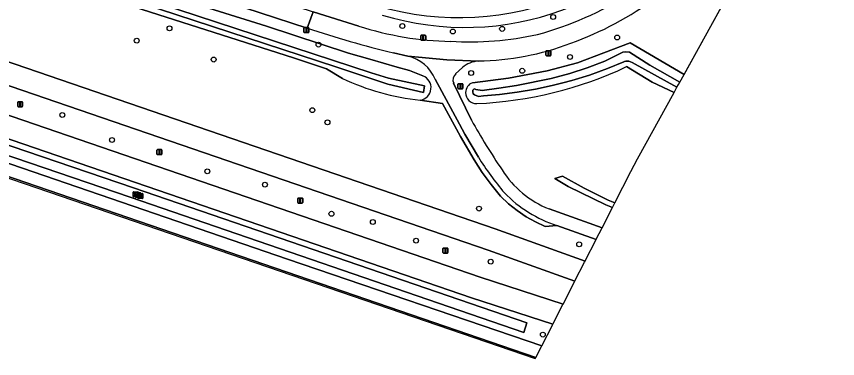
# Model space of a CAD drawing. Extents: x 155275 to 156265, y 382654 to 383635.
# Drawn here: x 155842.7 to 156007.1, y 382653.7 to 382722.1 of the extents above; entities that cross this region are included whole.
import ezdxf

# ---------------------------------------------------------------- set-up
doc = ezdxf.new("R2010")
doc.units = 0
for name, color, linetype in [('IMGEO_Berm_groen', 7, 'Continuous'), ('IMGEO_Boom', 7, 'Continuous'), ('IMGEO_Fietspad_gesloten', 7, 'Continuous'), ('IMGEO_Groenvoorziening', 7, 'Continuous'), ('IMGEO_Kolk', 7, 'Continuous'), ('IMGEO_Lichtmast', 7, 'Continuous'), ('IMGEO_Oever', 7, 'Continuous'), ('IMGEO_Rijbaan_regionaal_gesloten', 7, 'Continuous'), ('IMGEO_Verkeersbordpaal', 7, 'Continuous'), ('IMGEO_Voetpad_open', 7, 'Continuous'), ('IMGEO_Waterloop', 7, 'Continuous')]:
    doc.layers.add(name, color=color, linetype=linetype)

msp = doc.modelspace()

# ---------------------------------------------------------------- linework, layer by layer
at = {"layer": 'IMGEO_Berm_groen'}
for points in [[(155533.44, 382843.94), (155548.09, 382839.74), (155572.83, 382832), (155572.37, 382830.46), (155664.54, 382800.41), (155736.56, 382777.11), (155902.12, 382723.09), (155911.23, 382720.22)], [(155900.91, 382719.83), (155759.67, 382765.92), (155663.46, 382797.12), (155571.34, 382827.15)], [(155542.28, 382815.54), (155938.56, 382679.65), (155956.56, 382673.18), (155956.59, 382673.25), (155958.77, 382677.5)], [(155954.48, 382669.13), (155937.17, 382675.36), (155600.48, 382790.85), (155535.22, 382813.07)], [(155516.42, 382806.7), (155518.7, 382805.4), (155529.49, 382800.17), (155534.1, 382798.16), (155535.88, 382797.55), (155896.95, 382673.55), (155947.87, 382656.21)], [(155535.02, 382807.46), (155536.5, 382806.83), (155541.77, 382805.05), (155598.66, 382785.57), (155935.54, 382669.94), (155952.14, 382664.55), (155954.48, 382669.13)], [(155947.87, 382656.21), (155950.06, 382660.48), (155950.07, 382660.52), (155933.83, 382665.8), (155608.36, 382777.52), (155539.76, 382800.99), (155534.82, 382802.68)], [(155835.75, 382737.64), (155858.39, 382730.82), (155871.79, 382726.78), (155892.78, 382720.19), (155909.15, 382714.79), (155913.42, 382713.61), (155918.89, 382712.01), (155921.41, 382711.32), (155924.08, 382710.26)], [(155907.94, 382709.72), (155904.76, 382711.66), (155898.18, 382713.83), (155842.38, 382731.72)], [(155921.08, 382714.16), (155918.17, 382714.85)], [(155935.18, 382693.98), (155932.45, 382698.6), (155931.4, 382700.58), (155926.54, 382709.57)], [(155923.5, 382705.37), (155928.02, 382704.73), (155931.57, 382698.11), (155934.33, 382693.45), (155935.97, 382690.94), (155937.74, 382688.51), (155939.63, 382686.18), (155941.24, 382684.64), (155942.93, 382683.28), (155944.72, 382682.06), (155946.61, 382681), (155948.58, 382680.09), (155950.92, 382680.3)], [(155958.77, 382677.5), (155950.92, 382680.3), (155948.58, 382680.09), (155946.61, 382681), (155944.72, 382682.06), (155942.93, 382683.28), (155941.24, 382684.64), (155939.63, 382686.18), (155937.74, 382688.51), (155935.97, 382690.94), (155934.33, 382693.45), (155931.57, 382698.11), (155928.02, 382704.73), (155923.5, 382705.37)]]:
    msp.add_lwpolyline(points, dxfattribs=at)
msp.add_lwpolyline([(155762.76, 382723.32), (155814.14, 382705.54), (155866.08, 382687.83), (155944.89, 382660.79), (155944.25, 382658.9), (155865.43, 382685.94), (155813.49, 382703.65), (155762.11, 382721.43), (155657.81, 382757.19), (155556.16, 382791.93), (155535.86, 382798.75), (155536.64, 382800.59), (155556.8, 382793.83), (155658.45, 382759.09)], close=True, dxfattribs=at)
for centre, radius, start, end in [((155932.47, 382776.59), 56.64, 252.9758, 327.1958), ((155928.8, 382785.28), 69.18, 285.2968, 302.006), ((155963.74, 382905.16), 195.69, 251.2726, 256.5334), ((155930.8, 382780.94), 63.8, 252.1356, 268.9408), ((155933.28, 382781.1), 64.04, 266.7246, 282.4151), ((155919.34, 382706.56), 7.8, 22.7256, 77.1263), ((155928.97, 382755.02), 49.95, 245.1003, 263.7152), ((155923.16, 382707.89), 2.54, 354.0072, 68.7567), ((155923.15, 382707.89), 2.54, 277.949, 354.2226), ((155983.87, 382724), 57.2, 211.6511, 220.5245), ((155958.68, 382704.57), 25.48, 224.1262, 252.2582)]:
    msp.add_arc(centre, radius, start, end, dxfattribs=at)
at = {"layer": 'IMGEO_Boom'}
for centre in [(155950.15, 382722.04), (155919.96, 382720.22), (155873.33, 382719.77), (155930.07, 382719.14), (155939.93, 382719.65), (155866.76, 382717.29), (155962.98, 382717.92), (155903.17, 382716.51), (155882.17, 382713.51), (155953.52, 382714.03), (155933.73, 382710.82), (155943.96, 382711.27), (155851.85, 382702.42), (155901.93, 382703.39), (155904.95, 382700.94), (155861.8, 382697.42), (155880.89, 382691.15), (155892.43, 382688.47), (155905.75, 382682.65), (155935.3, 382683.68), (155914.05, 382681), (155922.7, 382677.27), (155955.36, 382676.54), (155937.65, 382673.06), (155948.08, 382658.46)]:
    msp.add_circle(centre, 0.489, dxfattribs=at)
at = {"layer": 'IMGEO_Fietspad_gesloten'}
for points in [[(155557.35, 382831.56), (155571.34, 382827.15), (155663.46, 382797.12), (155759.67, 382765.92), (155900.91, 382719.83), (155902.12, 382723.09)], [(155947.87, 382656.21), (155896.95, 382673.55), (155535.88, 382797.55), (155534.1, 382798.16), (155529.49, 382800.17), (155518.7, 382805.4), (155516.42, 382806.7)], [(155536.23, 382794.8), (155803.62, 382702.94), (155946.67, 382653.88), (155947.87, 382656.21), (155947.87, 382656.21)], [(155911.23, 382720.22), (155902.12, 382723.09), (155900.91, 382719.83)], [(155918.17, 382714.85), (155921.08, 382714.16), (155928.88, 382713.43), (155935.17, 382713.22)], [(155935.17, 382713.22), (155928.88, 382713.43), (155921.08, 382714.16)], [(155930.63, 382710.64), (155932.01, 382711.94)], [(155926.54, 382709.57), (155931.4, 382700.58), (155932.45, 382698.6), (155935.18, 382693.98)], [(155933.77, 382701.38), (155930.22, 382708.78)], [(155959.95, 382679.81), (155949.33, 382683.62)], [(155950.92, 382680.3), (155958.77, 382677.5), (155958.79, 382677.54), (155959.95, 382679.81)]]:
    msp.add_lwpolyline(points, dxfattribs=at)
for centre, radius, start, end in [((155928.8, 382785.28), 69.18, 285.2968, 302.006), ((155930.4, 382781.18), 68.48, 289.8635, 306.2008), ((155963.74, 382905.16), 195.69, 251.2726, 256.5334), ((155930.8, 382780.94), 63.8, 252.1356, 268.9408), ((155933.28, 382781.1), 64.04, 266.7246, 282.4151), ((155934.37, 382767.23), 54.01, 270.8506, 290.9328), ((155919.34, 382706.56), 7.8, 22.7256, 77.1263), ((155935.66, 382707.47), 5.77, 94.8885, 129.2633), ((155931.63, 382709.45), 1.55, 130.001, 205.5615), ((156068.44, 382777.58), 154.73, 209.5048, 213.8348), ((155983.87, 382724), 57.2, 211.6511, 220.5245), ((155956.63, 382702.02), 19.79, 212.3568, 248.3738), ((155958.68, 382704.57), 25.48, 224.1262, 252.2582)]:
    msp.add_arc(centre, radius, start, end, dxfattribs=at)
at = {"layer": 'IMGEO_Groenvoorziening'}
for points in [[(155933.97, 382708.88), (155941.23, 382709.82), (155948.96, 382711.28), (155955.02, 382712.84), (155965.55, 382716.87), (155976.36, 382710.52), (155998.18, 382750), (155998.46, 382750.52), (156000, 382752.75), (156080.43, 382869.48)], [(155932.01, 382711.94), (155930.63, 382710.64)], [(155974.36, 382706.91), (155969.95, 382708.97), (155964.86, 382712.1)], [(155930.22, 382708.78), (155933.77, 382701.38)], [(155949.33, 382683.62), (155959.95, 382679.81), (155959.97, 382679.85), (155962.05, 382683.92), (155960.68, 382684.41), (155953.15, 382688.13), (155950.48, 382689.7), (155952.03, 382690.15), (155956.39, 382687.79), (155961.16, 382685.35), (155962.52, 382684.84), (155965.73, 382691.09), (155967.04, 382693.66), (155974.36, 382706.91), (155974.36, 382706.91)]]:
    msp.add_lwpolyline(points, dxfattribs=at)
for points in [[(155976.36, 382710.52), (155976.36, 382710.52), (155998.18, 382750), (155976.4, 382710.6)], [(155962.05, 382683.92), (155962.52, 382684.84), (155961.16, 382685.35), (155956.39, 382687.79), (155952.03, 382690.15), (155950.48, 382689.7), (155953.15, 382688.13), (155960.68, 382684.41)]]:
    msp.add_lwpolyline(points, close=True, dxfattribs=at)
for centre, radius, start, end in [((155930.4, 382781.18), 68.48, 289.8635, 306.2008), ((155934.37, 382767.23), 54.01, 270.8506, 290.9328), ((155935.66, 382707.47), 5.77, 94.8885, 129.2633), ((155931.63, 382709.45), 1.55, 130.001, 205.5615), ((155931.29, 382783.66), 79.05, 272.6039, 295.1293), ((155934.78, 382706.88), 2.16, 112.0424, 178.7593), ((155934.78, 382706.86), 2.16, 178.3182, 272.5756), ((156068.44, 382777.58), 154.73, 209.5048, 213.8348), ((155956.63, 382702.02), 19.79, 212.3568, 248.3738)]:
    msp.add_arc(centre, radius, start, end, dxfattribs=at)
at = {"layer": 'IMGEO_Kolk'}
for p, q in [((155866.04, 382686.12), (155866.04, 382686.97)), ((155866.11, 382687.05), (155866.96, 382687.05)), ((155866.96, 382686.04), (155866.11, 382686.04)), ((155866.3, 382686.54), (155866.3, 382686.55)), ((155866.34, 382686.59), (155866.74, 382686.59)), ((155866.73, 382686.5), (155866.34, 382686.5)), ((155866.51, 382685.95), (155866.51, 382686.81)), ((155866.55, 382686.27), (155866.52, 382686.27)), ((155866.53, 382686.82), (155866.55, 382686.82)), ((155866.58, 382686.88), (155867.43, 382686.88)), ((155867.43, 382685.88), (155866.58, 382685.88)), ((155866.76, 382686.37), (155866.76, 382686.39)), ((155866.78, 382686.55), (155866.78, 382686.54)), ((155867.2, 382686.34), (155866.8, 382686.34)), ((155866.81, 382686.42), (155867.21, 382686.42)), ((155866.98, 382685.77), (155866.98, 382686.62)), ((155866.99, 382686.66), (155867.02, 382686.66)), ((155867.02, 382686.1), (155866.99, 382686.1)), ((155867.04, 382686.97), (155867.04, 382686.12)), ((155867.05, 382686.7), (155867.9, 382686.7)), ((155867.23, 382686.19), (155867.23, 382686.2)), ((155867.25, 382686.39), (155867.25, 382686.37)), ((155867.67, 382686.15), (155867.27, 382686.15)), ((155867.28, 382686.24), (155867.67, 382686.24)), ((155867.46, 382686.48), (155867.49, 382686.48)), ((155867.49, 382685.92), (155867.46, 382685.92)), ((155867.51, 382686.81), (155867.51, 382685.95)), ((155867.72, 382686.2), (155867.72, 382686.19)), ((155867.98, 382686.62), (155867.98, 382685.77)), ((155867.9, 382685.7), (155867.05, 382685.7))]:
    msp.add_line(p, q, dxfattribs=at)
for points in [[(155866.04, 382686.12), (155866.04, 382686.97)], [(155866.11, 382687.05), (155866.96, 382687.05)], [(155866.96, 382686.04), (155866.11, 382686.04)], [(155866.51, 382685.95), (155866.51, 382686.81)], [(155866.58, 382686.88), (155867.43, 382686.88)], [(155867.43, 382685.88), (155866.58, 382685.88)], [(155866.98, 382685.77), (155866.98, 382686.62)], [(155867.04, 382686.97), (155867.04, 382686.12)], [(155867.05, 382686.7), (155867.9, 382686.7)], [(155867.51, 382686.81), (155867.51, 382685.95)], [(155867.98, 382686.62), (155867.98, 382685.77)], [(155867.9, 382685.7), (155867.05, 382685.7)]]:
    msp.add_lwpolyline(points, dxfattribs=at)
for centre, radius, start, end in [((155866.11, 382686.97), 0.0765, 91.552, 178.448), ((155866.11, 382686.97), 0.0765, 91.552, 178.448), ((155866.11, 382686.12), 0.0765, 181.552, 268.448), ((155866.11, 382686.12), 0.0765, 181.552, 268.448), ((155866.34, 382686.55), 0.0403, 85.8775, 175.7526), ((155866.33, 382686.54), 0.0366, 178.938, 274.7102), ((155866.58, 382686.8), 0.0765, 91.552, 178.448), ((155866.58, 382686.8), 0.0765, 91.552, 178.448), ((155866.58, 382685.95), 0.0765, 181.552, 268.448), ((155866.58, 382685.95), 0.0765, 181.552, 268.448), ((155866.74, 382686.54), 0.043, 264.8664, 352.4533), ((155866.74, 382686.55), 0.0386, 1.7309, 96.639), ((155866.81, 382686.38), 0.0403, 85.8775, 175.7526), ((155866.8, 382686.37), 0.0366, 178.938, 274.7102), ((155866.96, 382686.97), 0.0765, 1.552, 88.448), ((155866.96, 382686.97), 0.0765, 1.552, 88.448), ((155866.96, 382686.12), 0.0765, 271.552, 358.448), ((155866.96, 382686.12), 0.0765, 271.552, 358.448), ((155867.05, 382686.62), 0.0765, 91.552, 178.448), ((155867.05, 382686.62), 0.0765, 91.552, 178.448), ((155867.21, 382686.38), 0.043, 264.8664, 352.4533), ((155867.21, 382686.38), 0.0386, 1.7309, 96.639), ((155867.27, 382686.2), 0.0403, 85.8775, 175.7526), ((155867.27, 382686.19), 0.0366, 178.938, 274.7102), ((155867.43, 382686.8), 0.0765, 1.552, 88.448), ((155867.43, 382686.8), 0.0765, 1.552, 88.448), ((155867.43, 382685.95), 0.0765, 271.552, 358.448), ((155867.43, 382685.95), 0.0765, 271.552, 358.448), ((155867.68, 382686.2), 0.0386, 1.7309, 96.639), ((155867.68, 382686.2), 0.043, 264.8664, 352.4533), ((155867.9, 382686.62), 0.0765, 1.552, 88.448), ((155867.9, 382686.62), 0.0765, 1.552, 88.448), ((155867.05, 382685.77), 0.0765, 181.552, 268.448), ((155867.05, 382685.77), 0.0765, 181.552, 268.448), ((155867.9, 382685.77), 0.0765, 271.552, 358.448), ((155867.9, 382685.77), 0.0765, 271.552, 358.448)]:
    msp.add_arc(centre, radius, start, end, dxfattribs=at)
for centre, major_axis, ratio, start_param, end_param in [((155866.52, 382686.54), (-0.387, 0.002), 0.722429, 4.712389, 7.853982), ((155866.55, 382686.54), (-0.39, 0.002), 0.717154, 1.570796, 4.712389), ((155866.99, 382686.38), (-0.387, 0.002), 0.722429, 4.712389, 7.853982), ((155867.02, 382686.38), (-0.39, 0.002), 0.717154, 1.570796, 4.712389), ((155867.46, 382686.2), (-0.387, 0.002), 0.722429, 4.712389, 7.853982), ((155867.49, 382686.2), (-0.39, 0.002), 0.717154, 1.570796, 4.712389)]:
    msp.add_ellipse(centre, major_axis=major_axis, ratio=ratio, start_param=start_param, end_param=end_param, dxfattribs=at)
at = {"layer": 'IMGEO_Lichtmast'}
for p, q in [((155900.25, 382719), (155900.25, 382719.8)), ((155900.25, 382719.8), (155900.25, 382719)), ((155900.35, 382719.9), (155901.14, 382719.9)), ((155901.14, 382719.9), (155900.35, 382719.9)), ((155901.14, 382718.9), (155900.35, 382718.9)), ((155900.35, 382718.9), (155901.14, 382718.9)), ((155901.24, 382719.8), (155901.24, 382719)), ((155901.24, 382719), (155901.24, 382719.8)), ((155923.64, 382717.5), (155923.64, 382718.29)), ((155923.64, 382718.29), (155923.64, 382717.5)), ((155923.74, 382718.39), (155924.53, 382718.39)), ((155924.53, 382718.39), (155923.74, 382718.39)), ((155924.53, 382717.4), (155923.74, 382717.4)), ((155923.74, 382717.4), (155924.53, 382717.4)), ((155924.63, 382718.29), (155924.63, 382717.5)), ((155924.63, 382717.5), (155924.63, 382718.29)), ((155948.72, 382714.37), (155948.72, 382715.17)), ((155948.72, 382715.17), (155948.72, 382714.37)), ((155948.82, 382715.27), (155949.61, 382715.27)), ((155949.61, 382715.27), (155948.82, 382715.27)), ((155949.61, 382714.27), (155948.82, 382714.27)), ((155948.82, 382714.27), (155949.61, 382714.27)), ((155949.71, 382715.17), (155949.71, 382714.37)), ((155949.71, 382714.37), (155949.71, 382715.17)), ((155842.93, 382704.16), (155842.93, 382704.96)), ((155842.93, 382704.96), (155842.93, 382704.16)), ((155843.03, 382705.06), (155843.81, 382705.06)), ((155843.81, 382705.06), (155843.03, 382705.06)), ((155843.81, 382704.06), (155843.03, 382704.06)), ((155843.03, 382704.06), (155843.81, 382704.06)), ((155843.91, 382704.96), (155843.91, 382704.16)), ((155843.91, 382704.16), (155843.91, 382704.96)), ((155870.81, 382694.6), (155870.81, 382695.4)), ((155870.81, 382695.4), (155870.81, 382694.6)), ((155870.91, 382695.5), (155871.7, 382695.5)), ((155871.7, 382695.5), (155870.91, 382695.5)), ((155871.7, 382694.5), (155870.91, 382694.5)), ((155870.91, 382694.5), (155871.7, 382694.5)), ((155871.8, 382695.4), (155871.8, 382694.6)), ((155871.8, 382694.6), (155871.8, 382695.4)), ((155899.01, 382684.9), (155899.01, 382685.7)), ((155899.01, 382685.7), (155899.01, 382684.9)), ((155899.11, 382685.8), (155899.9, 382685.8)), ((155899.9, 382685.8), (155899.11, 382685.8)), ((155899.9, 382684.8), (155899.11, 382684.8)), ((155899.11, 382684.8), (155899.9, 382684.8)), ((155900, 382685.7), (155900, 382684.9)), ((155900, 382684.9), (155900, 382685.7)), ((155928.09, 382674.87), (155928.09, 382675.67)), ((155928.09, 382675.67), (155928.09, 382674.87)), ((155928.19, 382675.77), (155928.98, 382675.77)), ((155928.98, 382675.77), (155928.19, 382675.77)), ((155928.98, 382674.77), (155928.19, 382674.77)), ((155928.19, 382674.77), (155928.98, 382674.77)), ((155929.08, 382675.67), (155929.08, 382674.87)), ((155929.08, 382674.87), (155929.08, 382675.67))]:
    msp.add_line(p, q, dxfattribs=at)
for points in [[(155900.67, 382719.78), (155900.82, 382719.78), (155900.82, 382719.03), (155900.67, 382719.03), (155900.67, 382719.78)], [(155924.06, 382718.27), (155924.21, 382718.27), (155924.21, 382717.52), (155924.06, 382717.52), (155924.06, 382718.27)], [(155949.14, 382715.15), (155949.29, 382715.15), (155949.29, 382714.4), (155949.14, 382714.4), (155949.14, 382715.15)], [(155843.35, 382704.93), (155843.5, 382704.93), (155843.5, 382704.18), (155843.35, 382704.18), (155843.35, 382704.93)], [(155871.23, 382695.38), (155871.38, 382695.38), (155871.38, 382694.63), (155871.23, 382694.63), (155871.23, 382695.38)], [(155899.43, 382685.68), (155899.58, 382685.68), (155899.58, 382684.93), (155899.43, 382684.93), (155899.43, 382685.68)], [(155928.51, 382675.65), (155928.66, 382675.65), (155928.66, 382674.9), (155928.51, 382674.9), (155928.51, 382675.65)]]:
    msp.add_lwpolyline(points, dxfattribs=at)
for centre, start, end in [((155900.35, 382719.8), 90, 180), ((155900.35, 382719.8), 90, 180), ((155900.35, 382719), 180, 270), ((155900.35, 382719), 180, 270), ((155901.14, 382719.8), 0, 90), ((155901.14, 382719.8), 360, 90), ((155901.14, 382719), 270, 0), ((155901.14, 382719), 270, 0), ((155923.74, 382718.29), 90, 180), ((155923.74, 382718.29), 90, 180), ((155923.74, 382717.5), 180, 270), ((155923.74, 382717.5), 180, 270), ((155924.53, 382718.29), 0, 90), ((155924.53, 382718.29), 360, 90), ((155924.53, 382717.5), 270, 0), ((155924.53, 382717.5), 270, 0), ((155948.82, 382715.17), 90, 180), ((155948.82, 382715.17), 90, 180), ((155948.82, 382714.37), 180, 270), ((155948.82, 382714.37), 180, 270), ((155949.61, 382715.17), 0, 90), ((155949.61, 382715.17), 360, 90), ((155949.61, 382714.37), 270, 0), ((155949.61, 382714.37), 270, 0), ((155843.03, 382704.96), 90, 180), ((155843.03, 382704.96), 90, 180), ((155843.03, 382704.16), 180, 270), ((155843.03, 382704.16), 180, 270), ((155843.81, 382704.96), 0, 90), ((155843.81, 382704.96), 360, 90), ((155843.81, 382704.16), 270, 0), ((155843.81, 382704.16), 270, 0), ((155870.91, 382695.4), 90, 180), ((155870.91, 382695.4), 90, 180), ((155870.91, 382694.6), 180, 270), ((155870.91, 382694.6), 180, 270), ((155871.7, 382695.4), 0, 90), ((155871.7, 382695.4), 360, 90), ((155871.7, 382694.6), 270, 0), ((155871.7, 382694.6), 270, 0), ((155899.11, 382685.7), 90, 180), ((155899.11, 382685.7), 90, 180), ((155899.11, 382684.9), 180, 270), ((155899.11, 382684.9), 180, 270), ((155899.9, 382685.7), 0, 90), ((155899.9, 382685.7), 360, 90), ((155899.9, 382684.9), 270, 0), ((155899.9, 382684.9), 270, 0), ((155928.19, 382675.67), 90, 180), ((155928.19, 382675.67), 90, 180), ((155928.19, 382674.87), 180, 270), ((155928.19, 382674.87), 180, 270), ((155928.98, 382675.67), 0, 90), ((155928.98, 382675.67), 360, 90), ((155928.98, 382674.87), 270, 0), ((155928.98, 382674.87), 270, 0)]:
    msp.add_arc(centre, 0.1, start, end, dxfattribs=at)
at = {"layer": 'IMGEO_Oever'}
for points in [[(155924.08, 382710.26), (155921.41, 382711.32), (155918.89, 382712.01), (155913.42, 382713.61), (155909.15, 382714.79), (155892.78, 382720.19), (155871.79, 382726.78), (155858.39, 382730.82), (155835.75, 382737.64)], [(155834.63, 382734.27), (155842.38, 382731.72), (155898.18, 382713.83), (155904.76, 382711.66), (155907.94, 382709.72)], [(155974.36, 382706.91), (155974.95, 382707.97), (155965.95, 382712.92), (155965.64, 382713.09), (155965.31, 382713.18), (155964.99, 382713.2), (155964.74, 382713.17), (155964.47, 382713.11), (155964.31, 382713.04), (155961.02, 382711.7), (155957.41, 382710.42), (155953.9, 382709.33), (155952.07, 382708.85), (155949.95, 382708.32), (155946.62, 382707.62), (155942.94, 382706.99), (155939.44, 382706.53), (155936.22, 382706.28), (155935.18, 382706.14), (155934.38, 382706.48), (155934.14, 382706.67), (155934.06, 382707.05), (155934.09, 382707.36), (155934.25, 382707.58), (155934.39, 382707.63), (155934.69, 382707.53), (155935.96, 382707.33), (155939.3, 382707.82), (155942.8, 382708.32), (155949.76, 382709.72), (155953.5, 382710.75), (155956.99, 382711.85), (155960.5, 382713.17), (155964.11, 382714.97), (155964.7, 382715.09), (155965.41, 382714.98), (155969.54, 382712.36), (155975.52, 382709.01), (155976.36, 382710.52), (155976.36, 382710.52), (155965.55, 382716.87), (155955.02, 382712.84), (155948.96, 382711.28), (155941.23, 382709.82), (155933.97, 382708.88)], [(155964.86, 382712.1), (155969.95, 382708.97), (155974.36, 382706.91)]]:
    msp.add_lwpolyline(points, dxfattribs=at)
msp.add_lwpolyline([(155836.02, 382736.35), (155913.73, 382710.88), (155917.2, 382709.8), (155924.42, 382708.25), (155924.18, 382706.91), (155917.06, 382708.61), (155906.61, 382712.03), (155835.71, 382735.3)], close=True, dxfattribs=at)
for centre, radius, start, end in [((155931.27, 382779.21), 57.3, 248.5048, 326.8884), ((155932.47, 382776.59), 56.64, 252.9758, 327.1958), ((155931.29, 382783.66), 79.05, 272.6039, 295.1293), ((155928.97, 382755.02), 49.95, 245.1003, 263.7152), ((155923.16, 382707.89), 2.54, 354.0072, 68.7567), ((155923.15, 382707.89), 2.54, 277.949, 354.2226), ((155934.78, 382706.88), 2.16, 112.0424, 178.7593), ((155934.78, 382706.86), 2.16, 178.3182, 272.5756)]:
    msp.add_arc(centre, radius, start, end, dxfattribs=at)
at = {"layer": 'IMGEO_Rijbaan_regionaal_gesloten'}
for points in [[(155956.56, 382673.18), (155938.56, 382679.65), (155542.28, 382815.54)], [(155535.22, 382813.07), (155600.48, 382790.85), (155937.17, 382675.36), (155954.48, 382669.13), (155954.52, 382669.2), (155956.45, 382672.98), (155956.56, 382673.18)], [(155952.14, 382664.55), (155935.54, 382669.94), (155598.66, 382785.57), (155541.77, 382805.05), (155536.5, 382806.83), (155535.02, 382807.46)], [(155534.82, 382802.68), (155539.76, 382800.99), (155608.36, 382777.52), (155933.83, 382665.8), (155950.07, 382660.52), (155950.17, 382660.7), (155952.09, 382664.46), (155952.14, 382664.55)]]:
    msp.add_lwpolyline(points, dxfattribs=at)
at = {"layer": 'IMGEO_Verkeersbordpaal'}
for p, q in [((155931.08, 382707.78), (155931.08, 382708.58)), ((155931.08, 382708.58), (155931.08, 382707.78)), ((155931.18, 382708.68), (155931.97, 382708.68)), ((155931.97, 382708.68), (155931.18, 382708.68)), ((155931.97, 382707.68), (155931.18, 382707.68)), ((155931.18, 382707.68), (155931.97, 382707.68)), ((155932.07, 382708.58), (155932.07, 382707.78)), ((155932.07, 382707.78), (155932.07, 382708.58))]:
    msp.add_line(p, q, dxfattribs=at)
msp.add_lwpolyline([(155931.5, 382708.55), (155931.65, 382708.55), (155931.65, 382707.8), (155931.5, 382707.8), (155931.5, 382708.55)], dxfattribs=at)
for centre, start, end in [((155931.18, 382708.58), 90, 180), ((155931.18, 382708.58), 90, 180), ((155931.18, 382707.78), 180, 270), ((155931.18, 382707.78), 180, 270), ((155931.97, 382708.58), 0, 90), ((155931.97, 382708.58), 360, 90), ((155931.97, 382707.78), 270, 0), ((155931.97, 382707.78), 270, 0)]:
    msp.add_arc(centre, 0.1, start, end, dxfattribs=at)
at = {"layer": 'IMGEO_Voetpad_open'}
msp.add_lwpolyline([(155642.14, 382757.98), (155665.72, 382750), (155724.83, 382729.62), (155946.56, 382653.66), (155946.58, 382653.69), (155946.67, 382653.88), (155803.62, 382702.94), (155536.23, 382794.8)], dxfattribs=at)
at = {"layer": 'IMGEO_Waterloop'}
for points in [[(155944.25, 382658.9), (155944.89, 382660.79), (155866.08, 382687.83), (155814.14, 382705.54), (155762.76, 382723.32), (155658.45, 382759.09), (155556.8, 382793.83), (155536.64, 382800.59), (155535.86, 382798.75), (155556.16, 382791.93), (155657.81, 382757.19), (155762.11, 382721.43), (155813.49, 382703.65), (155865.43, 382685.94)], [(155836.02, 382736.35), (155835.71, 382735.3), (155906.61, 382712.03), (155917.06, 382708.61), (155924.18, 382706.91), (155924.42, 382708.25), (155917.2, 382709.8), (155913.73, 382710.88)], [(155975.52, 382709.01), (155969.54, 382712.36), (155965.41, 382714.98), (155964.7, 382715.09), (155964.11, 382714.97), (155960.5, 382713.17), (155956.99, 382711.85), (155953.5, 382710.75), (155949.76, 382709.72), (155942.8, 382708.32), (155939.3, 382707.82), (155935.96, 382707.33), (155934.69, 382707.53), (155934.39, 382707.63), (155934.25, 382707.58), (155934.09, 382707.36), (155934.06, 382707.05), (155934.14, 382706.67), (155934.38, 382706.48), (155935.18, 382706.14), (155936.22, 382706.28), (155939.44, 382706.53), (155942.94, 382706.99), (155946.62, 382707.62), (155949.95, 382708.32), (155952.07, 382708.85), (155953.9, 382709.33), (155957.41, 382710.42), (155961.02, 382711.7), (155964.31, 382713.04), (155964.47, 382713.11), (155964.74, 382713.17), (155964.99, 382713.2), (155965.31, 382713.18), (155965.64, 382713.09), (155965.95, 382712.92), (155974.95, 382707.97), (155975.25, 382708.52)]]:
    msp.add_lwpolyline(points, close=True, dxfattribs=at)
msp.add_arc((155931.27, 382779.21), 57.3, 248.5048, 326.8884, dxfattribs=at)

doc.saveas('drawing.dxf')
